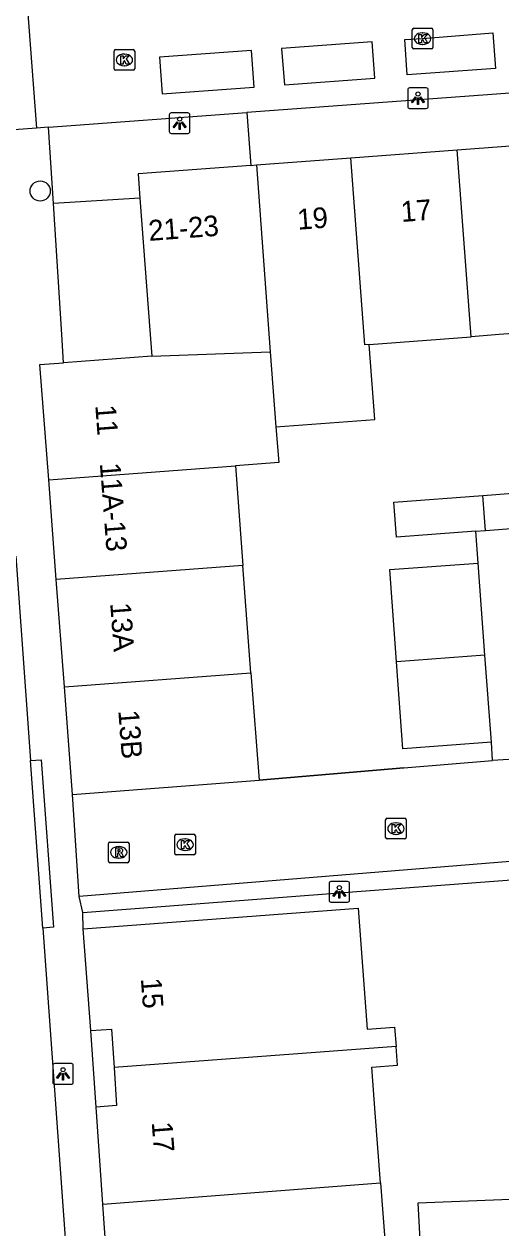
# Model space of a CAD drawing. Extents: x 161087 to 161922, y 382574 to 383873.
# Drawn here: x 161690.6 to 161713.7, y 383456.7 to 383515 of the extents above; entities that cross this region are included whole.
import ezdxf

# ---------------------------------------------------------------- set-up
doc = ezdxf.new("R2010")
doc.units = 0
for name, color, linetype in [('IMGEO_Boom', 7, 'Continuous'), ('IMGEO_Kolk', 7, 'Continuous'), ('IMGEO_Lichtpunt', 7, 'Continuous'), ('IMGEO_Muur', 7, 'Continuous'), ('IMGEO_Pand', 7, 'Continuous'), ('IMGEO_Pand_nummerreeks', 7, 'Continuous'), ('IMGEO_Rijbaan_lokaal_open', 7, 'Continuous'), ('IMGEO_Rioolput', 7, 'Continuous'), ('IMGEO_Voetpad_open', 7, 'Continuous')]:
    doc.layers.add(name, color=color, linetype=linetype)

msp = doc.modelspace()

# ---------------------------------------------------------------- linework, layer by layer
at = {"layer": 'IMGEO_Boom'}
msp.add_circle((161691.343, 383506.954), 0.489, dxfattribs=at)
at = {"layer": 'IMGEO_Kolk'}
for p, q in [((161709.373, 383513.905), (161709.373, 383514.757)), ((161709.448, 383514.831), (161710.3, 383514.831)), ((161709.861, 383514.611), (161709.886, 383514.611)), ((161710.374, 383514.757), (161710.374, 383513.905)), ((161709.884, 383514.051), (161709.859, 383514.051)), ((161694.922, 383512.875), (161694.922, 383513.727)), ((161694.997, 383513.801), (161695.849, 383513.801)), ((161695.41, 383513.581), (161695.435, 383513.581)), ((161695.923, 383513.727), (161695.923, 383512.875)), ((161710.3, 383513.831), (161709.448, 383513.831)), ((161695.849, 383512.801), (161694.997, 383512.801)), ((161695.433, 383513.021), (161695.408, 383513.021)), ((161708.084, 383475.654), (161708.084, 383476.506)), ((161708.159, 383476.58), (161709.011, 383476.58)), ((161708.572, 383476.36), (161708.597, 383476.36)), ((161709.085, 383476.506), (161709.085, 383475.654)), ((161697.864, 383474.878), (161697.864, 383475.73)), ((161697.939, 383475.804), (161698.791, 383475.804)), ((161698.352, 383475.584), (161698.377, 383475.584)), ((161698.865, 383475.73), (161698.865, 383474.878)), ((161709.011, 383475.58), (161708.159, 383475.58)), ((161708.595, 383475.8), (161708.57, 383475.8)), ((161698.375, 383475.024), (161698.35, 383475.024)), ((161698.791, 383474.804), (161697.939, 383474.804))]:
    msp.add_line(p, q, dxfattribs=at)
for points in [[(161709.373, 383513.905), (161709.373, 383514.757)], [(161709.448, 383514.831), (161710.3, 383514.831)], [(161709.694, 383514.531), (161709.817, 383514.531), (161709.817, 383514.38), (161709.947, 383514.531), (161710.111, 383514.531), (161709.965, 383514.38), (161710.118, 383514.131), (161709.966, 383514.131), (161709.881, 383514.295), (161709.817, 383514.228), (161709.817, 383514.131), (161709.694, 383514.131), (161709.694, 383514.531)], [(161710.374, 383514.757), (161710.374, 383513.905)], [(161694.922, 383512.875), (161694.922, 383513.727)], [(161694.997, 383513.801), (161695.849, 383513.801)], [(161695.243, 383513.501), (161695.366, 383513.501), (161695.366, 383513.35), (161695.496, 383513.501), (161695.66, 383513.501), (161695.514, 383513.35), (161695.667, 383513.101), (161695.515, 383513.101), (161695.43, 383513.265), (161695.366, 383513.198), (161695.366, 383513.101), (161695.243, 383513.101), (161695.243, 383513.501)], [(161695.923, 383513.727), (161695.923, 383512.875)], [(161710.3, 383513.831), (161709.448, 383513.831)], [(161695.849, 383512.801), (161694.997, 383512.801)], [(161708.084, 383475.654), (161708.084, 383476.506)], [(161708.159, 383476.58), (161709.011, 383476.58)], [(161708.405, 383476.28), (161708.528, 383476.28), (161708.528, 383476.129), (161708.658, 383476.28), (161708.822, 383476.28), (161708.676, 383476.129), (161708.829, 383475.88), (161708.677, 383475.88), (161708.592, 383476.044), (161708.528, 383475.977), (161708.528, 383475.88), (161708.405, 383475.88), (161708.405, 383476.28)], [(161709.085, 383476.506), (161709.085, 383475.654)], [(161697.864, 383474.878), (161697.864, 383475.73)], [(161697.939, 383475.804), (161698.791, 383475.804)], [(161698.185, 383475.504), (161698.308, 383475.504), (161698.308, 383475.353), (161698.438, 383475.504), (161698.602, 383475.504), (161698.456, 383475.353), (161698.609, 383475.104), (161698.457, 383475.104), (161698.372, 383475.268), (161698.308, 383475.201), (161698.308, 383475.104), (161698.185, 383475.104), (161698.185, 383475.504)], [(161698.865, 383475.73), (161698.865, 383474.878)], [(161709.011, 383475.58), (161708.159, 383475.58)], [(161698.791, 383474.804), (161697.939, 383474.804)]]:
    msp.add_lwpolyline(points, dxfattribs=at)
for centre, start, end in [((161709.45, 383514.755), 91.55205, 178.44795), ((161709.45, 383514.755), 91.55205, 178.44795), ((161710.298, 383514.755), 1.55205, 88.44795), ((161710.298, 383514.755), 1.55205, 88.44795), ((161709.45, 383513.907), 181.55205, 268.44795), ((161709.45, 383513.907), 181.55205, 268.44795), ((161710.298, 383513.907), 271.55205, 358.44795), ((161710.298, 383513.907), 271.55205, 358.44795), ((161694.999, 383513.725), 91.55205, 178.44795), ((161694.999, 383513.725), 91.55205, 178.44795), ((161695.847, 383513.725), 1.55205, 88.44795), ((161695.847, 383513.725), 1.55205, 88.44795), ((161694.999, 383512.877), 181.55205, 268.44795), ((161694.999, 383512.877), 181.55205, 268.44795), ((161695.847, 383512.877), 271.55205, 358.44795), ((161695.847, 383512.877), 271.55205, 358.44795), ((161708.161, 383476.504), 91.55205, 178.44795), ((161708.161, 383476.504), 91.55205, 178.44795), ((161709.009, 383476.504), 1.55205, 88.44795), ((161709.009, 383476.504), 1.55205, 88.44795), ((161697.941, 383475.728), 91.55205, 178.44795), ((161697.941, 383475.728), 91.55205, 178.44795), ((161698.789, 383475.728), 1.55205, 88.44795), ((161698.789, 383475.728), 1.55205, 88.44795), ((161708.161, 383475.656), 181.55205, 268.44795), ((161708.161, 383475.656), 181.55205, 268.44795), ((161709.009, 383475.656), 271.55205, 358.44795), ((161709.009, 383475.656), 271.55205, 358.44795), ((161697.941, 383474.88), 181.55205, 268.44795), ((161697.941, 383474.88), 181.55205, 268.44795), ((161698.789, 383474.88), 271.55205, 358.44795), ((161698.789, 383474.88), 271.55205, 358.44795)]:
    msp.add_arc(centre, 0.0765, start, end, dxfattribs=at)
for centre, major_axis, ratio, start_param, end_param in [((161709.86, 383514.331), (-0.387, 0.002), 0.722429, 4.712389, 7.853982), ((161709.885, 383514.331), (-0.39, 0.002), 0.717154, 1.570796, 4.712389), ((161695.409, 383513.301), (-0.387, 0.002), 0.722429, 4.712389, 7.853982), ((161695.434, 383513.301), (-0.39, 0.002), 0.717154, 1.570796, 4.712389), ((161708.571, 383476.08), (-0.387, 0.002), 0.722429, 4.712389, 7.853982), ((161708.596, 383476.08), (-0.39, 0.002), 0.717154, 1.570796, 4.712389), ((161698.351, 383475.304), (-0.387, 0.002), 0.722429, 4.712389, 7.853982), ((161698.376, 383475.304), (-0.39, 0.002), 0.717154, 1.570796, 4.712389)]:
    msp.add_ellipse(centre, major_axis=major_axis, ratio=ratio, start_param=start_param, end_param=end_param, dxfattribs=at)
at = {"layer": 'IMGEO_Lichtpunt'}
for p, q in [((161709.152, 383511.851), (161709.152, 383511.044)), ((161709.152, 383511.851), (161709.152, 383511.044)), ((161710.054, 383511.946), (161709.246, 383511.946)), ((161710.054, 383511.946), (161709.246, 383511.946)), ((161710.148, 383511.044), (161710.148, 383511.851)), ((161710.148, 383511.044), (161710.148, 383511.851)), ((161697.601, 383510.641), (161697.601, 383509.834)), ((161697.601, 383510.641), (161697.601, 383509.834)), ((161698.503, 383510.736), (161697.695, 383510.736)), ((161698.503, 383510.736), (161697.695, 383510.736)), ((161698.597, 383509.834), (161698.597, 383510.641)), ((161698.597, 383509.834), (161698.597, 383510.641)), ((161709.246, 383510.95), (161710.054, 383510.95)), ((161709.246, 383510.95), (161710.054, 383510.95)), ((161697.695, 383509.74), (161698.503, 383509.74)), ((161697.695, 383509.74), (161698.503, 383509.74)), ((161705.341, 383473.423), (161705.341, 383472.616)), ((161705.341, 383473.423), (161705.341, 383472.616)), ((161706.243, 383473.518), (161705.435, 383473.518)), ((161706.243, 383473.518), (161705.435, 383473.518)), ((161706.337, 383472.616), (161706.337, 383473.423)), ((161706.337, 383472.616), (161706.337, 383473.423)), ((161705.435, 383472.522), (161706.243, 383472.522)), ((161705.435, 383472.522), (161706.243, 383472.522)), ((161691.952, 383464.606), (161691.952, 383463.799)), ((161691.952, 383464.606), (161691.952, 383463.799)), ((161692.854, 383464.701), (161692.046, 383464.701)), ((161692.854, 383464.701), (161692.046, 383464.701)), ((161692.948, 383463.799), (161692.948, 383464.606)), ((161692.948, 383463.799), (161692.948, 383464.606)), ((161692.046, 383463.705), (161692.854, 383463.705)), ((161692.046, 383463.705), (161692.854, 383463.705))]:
    msp.add_line(p, q, dxfattribs=at)
for points in [[(161709.526, 383511.515), (161709.565, 383511.487), (161709.377, 383511.225), (161709.339, 383511.252), (161709.526, 383511.515)], [(161709.628, 383511.467), (161709.675, 383511.467), (161709.675, 383511.145), (161709.628, 383511.145), (161709.628, 383511.467)], [(161709.738, 383511.487), (161709.776, 383511.514), (161709.963, 383511.252), (161709.924, 383511.224), (161709.738, 383511.487)], [(161697.975, 383510.305), (161698.014, 383510.277), (161697.826, 383510.015), (161697.788, 383510.042), (161697.975, 383510.305)], [(161698.077, 383510.257), (161698.124, 383510.257), (161698.124, 383509.935), (161698.077, 383509.935), (161698.077, 383510.257)], [(161698.187, 383510.277), (161698.225, 383510.304), (161698.412, 383510.042), (161698.373, 383510.014), (161698.187, 383510.277)], [(161705.715, 383473.087), (161705.754, 383473.059), (161705.566, 383472.797), (161705.528, 383472.824), (161705.715, 383473.087)], [(161705.927, 383473.059), (161705.965, 383473.086), (161706.152, 383472.824), (161706.113, 383472.796), (161705.927, 383473.059)], [(161705.817, 383473.039), (161705.864, 383473.039), (161705.864, 383472.717), (161705.817, 383472.717), (161705.817, 383473.039)], [(161692.326, 383464.27), (161692.365, 383464.242), (161692.177, 383463.98), (161692.139, 383464.007), (161692.326, 383464.27)], [(161692.428, 383464.222), (161692.475, 383464.222), (161692.475, 383463.9), (161692.428, 383463.9), (161692.428, 383464.222)], [(161692.538, 383464.242), (161692.576, 383464.269), (161692.763, 383464.007), (161692.724, 383463.979), (161692.538, 383464.242)]]:
    msp.add_lwpolyline(points, dxfattribs=at)
for centre in [(161709.651, 383511.649), (161698.1, 383510.439), (161705.84, 383473.221), (161692.451, 383464.404)]:
    msp.add_circle(centre, 0.0994, dxfattribs=at)
for centre, start, end in [((161709.246, 383511.851), 90, 180), ((161709.246, 383511.851), 90, 180), ((161710.054, 383511.851), 0, 90), ((161710.054, 383511.851), 0, 90), ((161709.246, 383511.044), 180, 270), ((161709.246, 383511.044), 180, 270), ((161710.054, 383511.044), 270, 0), ((161710.054, 383511.044), 270, 360), ((161697.695, 383510.641), 90, 180), ((161697.695, 383510.641), 90, 180), ((161698.503, 383510.641), 0, 90), ((161698.503, 383510.641), 0, 90), ((161697.695, 383509.834), 180, 270), ((161697.695, 383509.834), 180, 270), ((161698.503, 383509.834), 270, 0), ((161698.503, 383509.834), 270, 360), ((161705.435, 383473.423), 90, 180), ((161705.435, 383473.423), 90, 180), ((161706.243, 383473.423), 0, 90), ((161706.243, 383473.423), 0, 90), ((161705.435, 383472.616), 180, 270), ((161705.435, 383472.616), 180, 270), ((161706.243, 383472.616), 270, 0), ((161706.243, 383472.616), 270, 360), ((161692.046, 383464.606), 90, 180), ((161692.046, 383464.606), 90, 180), ((161692.854, 383464.606), 0, 90), ((161692.854, 383464.606), 0, 90), ((161692.046, 383463.799), 180, 270), ((161692.046, 383463.799), 180, 270), ((161692.854, 383463.799), 270, 0), ((161692.854, 383463.799), 270, 360)]:
    msp.add_arc(centre, 0.0946, start, end, dxfattribs=at)
at = {"layer": 'IMGEO_Muur'}
for points in [[(161708.971, 383479.022), (161701.951, 383478.42)], [(161706.684, 383473.029), (161718.04, 383473.892)]]:
    msp.add_lwpolyline(points, dxfattribs=at)
at = {"layer": 'IMGEO_Pand'}
for points in [[(161711.544, 383508.942), (161716.695, 383509.327)], [(161706.393, 383508.556), (161711.544, 383508.942)], [(161712.222, 383499.898), (161711.544, 383508.942)], [(161701.55, 383508.194), (161696.091, 383507.785), (161696.179, 383506.613)], [(161701.55, 383508.194), (161701.818, 383508.214)], [(161701.818, 383508.214), (161706.393, 383508.556)], [(161701.818, 383508.214), (161702.495, 383499.166)], [(161707.28, 383499.528), (161707.07, 383499.512), (161706.393, 383508.556)], [(161696.179, 383506.613), (161696.674, 383500), (161696.752, 383498.963)], [(161717.372, 383500.283), (161713.587, 383500), (161712.222, 383499.898)], [(161702.769, 383495.537), (161707.552, 383495.895), (161707.28, 383499.528)], [(161707.28, 383499.528), (161712.222, 383499.898)], [(161696.752, 383498.963), (161692.478, 383498.64)], [(161696.752, 383498.963), (161702.495, 383499.166)], [(161702.495, 383499.166), (161702.769, 383495.537)], [(161691.755, 383492.967), (161691.333, 383498.553), (161692.478, 383498.64)], [(161702.769, 383495.537), (161702.9, 383493.809), (161700.8, 383493.65)], [(161691.755, 383492.967), (161700.8, 383493.65)], [(161700.8, 383493.65), (161701.164, 383488.828)], [(161692.119, 383488.145), (161691.755, 383492.967)], [(161712.798, 383492.217), (161717.153, 383492.554), (161717.284, 383490.859)], [(161712.456, 383490.486), (161708.61, 383490.188), (161708.479, 383491.883), (161712.798, 383492.217)], [(161712.925, 383490.522), (161712.798, 383492.217)], [(161712.925, 383490.522), (161717.284, 383490.859)], [(161712.456, 383490.486), (161712.925, 383490.522)], [(161701.164, 383488.828), (161692.119, 383488.145)], [(161701.558, 383483.624), (161701.164, 383488.828)], [(161708.61, 383484.156), (161708.282, 383488.626), (161712.57, 383488.94)], [(161712.897, 383484.48), (161712.57, 383488.94)], [(161692.513, 383482.941), (161692.119, 383488.145)], [(161712.897, 383484.48), (161708.61, 383484.156)], [(161713.206, 383480.263), (161712.897, 383484.48)], [(161692.513, 383482.941), (161701.558, 383483.624)], [(161701.558, 383483.624), (161701.951, 383478.42)], [(161713.206, 383480.263), (161708.918, 383479.949), (161708.61, 383484.156)], [(161692.906, 383477.736), (161692.513, 383482.941)], [(161692.906, 383477.736), (161701.951, 383478.42)], [(161693.432, 383471.223), (161706.745, 383472.229), (161707.189, 383466.367), (161708.516, 383466.468), (161708.587, 383465.531)], [(161693.802, 383466.304), (161693.432, 383471.223)], [(161693.802, 383466.304), (161694.8, 383466.371), (161694.924, 383464.519)], [(161708.587, 383465.531), (161694.924, 383464.519)], [(161707.84, 383458.927), (161707.584, 383462.311), (161707.416, 383464.534), (161708.655, 383464.629), (161708.587, 383465.531)], [(161694.924, 383464.519), (161695.049, 383462.666), (161694.051, 383462.599)], [(161694.381, 383457.899), (161694.051, 383462.599)], [(161694.381, 383457.899), (161707.84, 383458.927)], [(161707.84, 383458.927), (161708.096, 383455.542), (161703.943, 383455.228), (161704.262, 383451.003)], [(161709.892, 383453.784), (161709.668, 383457.961), (161719.803, 383458.358)], [(161694.916, 383450.279), (161694.381, 383457.899)]]:
    msp.add_lwpolyline(points, dxfattribs=at)
at = {"layer": 'IMGEO_Rijbaan_lokaal_open'}
for points in [[(161690.718, 383515.975), (161691.157, 383510.003)], [(161709.006, 383514.29), (161709.874, 383514.331), (161713.282, 383514.604), (161713.408, 383512.89), (161709.132, 383512.576), (161709.006, 383514.29)], [(161753.082, 383512.303), (161749.964, 383514.328), (161701.365, 383510.75)], [(161707.428, 383514.174), (161703.045, 383513.852), (161703.175, 383512.088), (161707.558, 383512.41), (161707.428, 383514.174)], [(161701.717, 383511.98), (161701.586, 383513.756), (161697.127, 383513.429), (161697.258, 383511.652), (161701.717, 383511.98)], [(161691.738, 383510.042), (161701.365, 383510.75)], [(161691.157, 383510.003), (161690.076, 383509.918)], [(161691.738, 383510.042), (161691.157, 383510.003)], [(161714.557, 383483.022), (161714.831, 383479.476), (161713.27, 383479.381)], [(161701.951, 383478.42), (161708.971, 383479.022), (161713.27, 383479.381)], [(161693.234, 383472.792), (161692.906, 383477.736)], [(161721.712, 383474.237), (161721.48, 383476.9), (161717.165, 383476.591), (161717.298, 383474.751), (161693.234, 383472.792)]]:
    msp.add_lwpolyline(points, dxfattribs=at)
at = {"layer": 'IMGEO_Rioolput'}
for p, q in [((161694.725, 383475.431), (161695.577, 383475.431)), ((161694.65, 383474.505), (161694.65, 383475.357)), ((161695.138, 383475.211), (161695.163, 383475.211)), ((161695.651, 383475.357), (161695.651, 383474.505)), ((161695.577, 383474.431), (161694.725, 383474.431)), ((161695.161, 383474.651), (161695.136, 383474.651))]:
    msp.add_line(p, q, dxfattribs=at)
for points in [[(161694.725, 383475.431), (161695.577, 383475.431)], [(161694.65, 383474.505), (161694.65, 383475.357)], [(161695.239, 383475.129), (161694.987, 383475.131), (161694.987, 383474.731)], [(161694.987, 383474.731), (161695.111, 383474.731), (161695.111, 383474.893), (161695.122, 383474.893)], [(161695.165, 383475.05), (161695.111, 383475.05), (161695.111, 383474.969)], [(161695.111, 383474.969), (161695.163, 383474.969)], [(161695.169, 383474.864), (161695.24, 383474.731), (161695.38, 383474.731), (161695.315, 383474.857)], [(161695.651, 383475.357), (161695.651, 383474.505)], [(161695.577, 383474.431), (161694.725, 383474.431)]]:
    msp.add_lwpolyline(points, dxfattribs=at)
for centre, radius, start, end in [((161694.727, 383475.355), 0.0765, 91.55205, 178.44795), ((161694.727, 383475.355), 0.0765, 91.55205, 178.44795), ((161695.575, 383475.355), 0.0765, 1.55205, 88.44795), ((161695.575, 383475.355), 0.0765, 1.55205, 88.44795), ((161695.121, 383474.84), 0.0533, 26.02933, 88.69889), ((161695.147, 383475.158), 0.19, 274.7715, 282.96867), ((161695.171, 383474.954), 0.0964, 77.00612, 93.18647), ((161695.185, 383475.011), 0.0378, 276.66336, 79.67722), ((161695.238, 383475.019), 0.109, 350.36119, 89.41601), ((161695.236, 383475.019), 0.112, 277.58423, 350.98172), ((161695.22, 383474.804), 0.108, 29.51342, 73.79051), ((161694.727, 383474.507), 0.0765, 181.55205, 268.44795), ((161694.727, 383474.507), 0.0765, 181.55205, 268.44795), ((161695.575, 383474.507), 0.0765, 271.55205, 358.44795), ((161695.575, 383474.507), 0.0765, 271.55205, 358.44795)]:
    msp.add_arc(centre, radius, start, end, dxfattribs=at)
for centre, major_axis, ratio, start_param, end_param in [((161695.137, 383474.931), (-0.387, 0.002), 0.722429, 4.712389, 7.853982), ((161695.162, 383474.931), (-0.39, 0.002), 0.717154, 1.570796, 4.712389)]:
    msp.add_ellipse(centre, major_axis=major_axis, ratio=ratio, start_param=start_param, end_param=end_param, dxfattribs=at)
at = {"layer": 'IMGEO_Voetpad_open'}
for points in [[(161701.365, 383510.75), (161701.55, 383508.194)], [(161691.984, 383506.343), (161691.738, 383510.042)], [(161696.179, 383506.613), (161691.984, 383506.343)], [(161692.478, 383498.64), (161692.389, 383500), (161691.984, 383506.343)], [(161712.57, 383488.94), (161712.456, 383490.486)], [(161690.165, 383489.271), (161690.88, 383479.371)], [(161713.27, 383479.381), (161713.206, 383480.263)], [(161690.88, 383479.371), (161691.388, 383479.412), (161691.983, 383471.307), (161691.465, 383471.265)], [(161691.465, 383471.265), (161690.88, 383479.371)], [(161693.402, 383472.019), (161706.684, 383473.029), (161718.04, 383473.892)], [(161693.402, 383472.019), (161693.234, 383472.792)], [(161693.432, 383471.223), (161693.402, 383472.019)], [(161691.465, 383471.265), (161692.467, 383457.372), (161692.61, 383455.363), (161692.633, 383455.008)], [(161694.051, 383462.599), (161693.802, 383466.304)]]:
    msp.add_lwpolyline(points, dxfattribs=at)

# ---------------------------------------------------------------- texts
at = {"layer": 'IMGEO_Pand_nummerreeks'}
for s, rotation, p in [('17', 4.27999, (161708.853, 383505.451)), ('21-23', 4.28393, (161696.621, 383504.535)), ('19', 4.27999, (161703.837, 383505.076)), ('11', 274.31989, (161694.011, 383496.57)), ('11A-13', 274.39871, (161694.231, 383493.763)), ('13A', 274.3246, (161694.733, 383486.995)), ('13B', 274.31789, (161695.127, 383481.79)), ('15', 274.32107, (161696.219, 383468.817)), ('17', 274.31989, (161696.746, 383461.856))]:
    msp.add_text(s, height=1, rotation=rotation, dxfattribs=at).set_placement(p)

doc.saveas('drawing.dxf')
